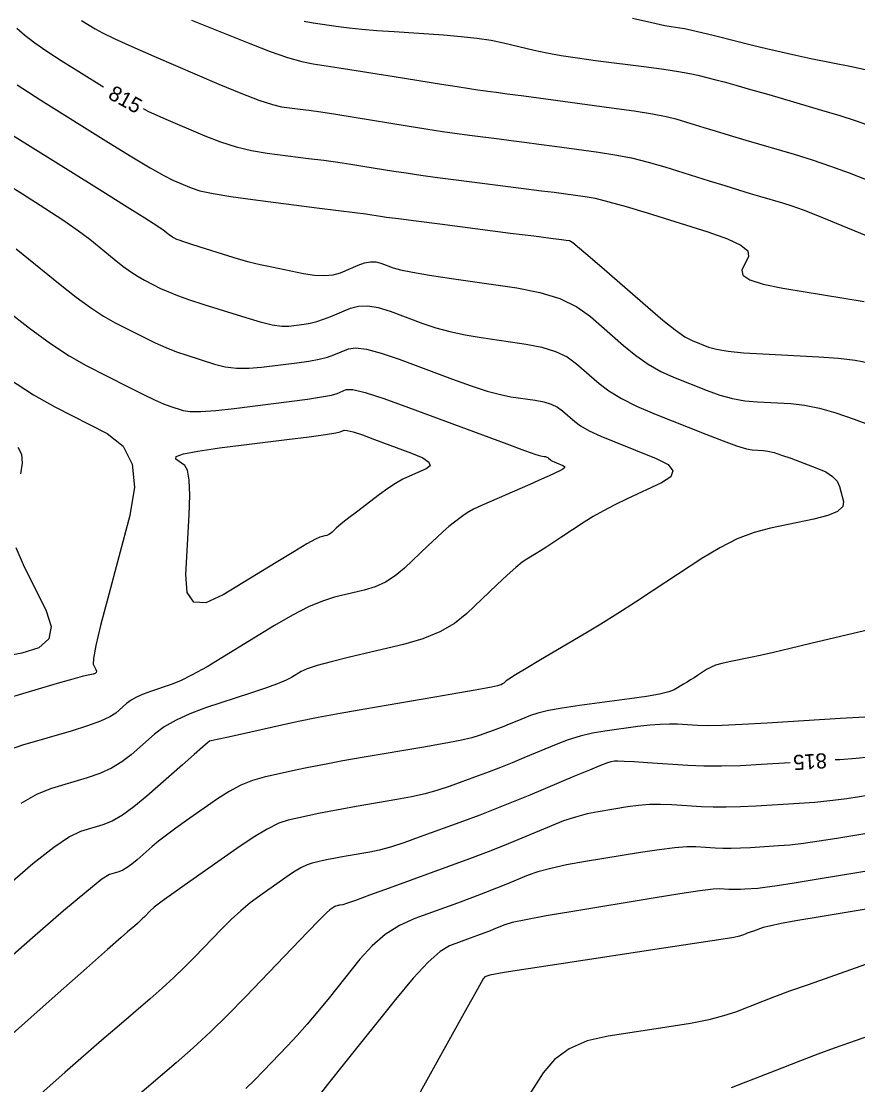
# Model space of a CAD drawing. Extents: x 2082232 to 2083549, y 592624 to 593832.
# Drawn here: x 2083228.06 to 2083266.84, y 593292.05 to 593341.35 of the extents above; entities that cross this region are included whole.
import ezdxf

# ---------------------------------------------------------------- set-up
doc = ezdxf.new("R2010")
doc.units = 0
doc.layers.add('DT_X_Contour_Major', color=7, linetype='Continuous')
doc.layers.add('DT_X_Contour_Minor', color=7, linetype='Continuous')

msp = doc.modelspace()

# ---------------------------------------------------------------- linework, layer by layer
at = {"layer": 'DT_X_Contour_Major'}
for points in [[(2083227.856, 593341.032), (2083228.224, 593340.71), (2083228.688, 593340.355), (2083229.249, 593339.965), (2083229.907, 593339.541), (2083231.792, 593338.366), (2083231.872, 593338.318)], [(2083233.708, 593337.301), (2083233.928, 593337.191), (2083234.648, 593336.864), (2083236.571, 593336.038), (2083237.293, 593335.756), (2083238.014, 593335.529), (2083238.735, 593335.356), (2083239.457, 593335.238), (2083241.381, 593334.997), (2083242.079, 593334.907), (2083242.731, 593334.818), (2083243.337, 593334.73), (2083243.896, 593334.642), (2083245.326, 593334.41), (2083245.909, 593334.32), (2083246.584, 593334.222), (2083247.352, 593334.117), (2083248.213, 593334.005), (2083250.632, 593333.696), (2083251.472, 593333.588), (2083252.181, 593333.497), (2083252.757, 593333.422), (2083253.2, 593333.364), (2083254.207, 593333.229), (2083254.669, 593333.144), (2083255.3, 593332.989), (2083256.102, 593332.764), (2083257.073, 593332.47), (2083259.888, 593331.591), (2083260.797, 593331.273), (2083261.415, 593330.977), (2083261.74, 593330.704), (2083261.773, 593330.453), (2083261.47, 593329.814), (2083261.504, 593329.582), (2083261.831, 593329.367), (2083262.452, 593329.168), (2083263.366, 593328.985), (2083266.197, 593328.518), (2083267.14, 593328.359)], [(2083227.369, 593327.958), (2083228.435, 593327.119), (2083229.406, 593326.413), (2083230.282, 593325.839), (2083231.063, 593325.399), (2083233.018, 593324.402), (2083233.688, 593324.065), (2083234.233, 593323.804), (2083234.653, 593323.618), (2083234.948, 593323.507), (2083235.566, 593323.311), (2083235.888, 593323.262), (2083236.39, 593323.261), (2083237.073, 593323.309), (2083237.935, 593323.404), (2083240.474, 593323.724), (2083241.327, 593323.837), (2083241.982, 593323.937), (2083242.439, 593324.023), (2083242.698, 593324.097), (2083243.124, 593324.276), (2083243.424, 593324.275), (2083244.005, 593324.137), (2083244.868, 593323.864), (2083246.012, 593323.453), (2083249.436, 593322.178), (2083250.568, 593321.759), (2083251.395, 593321.456), (2083251.917, 593321.271), (2083252.134, 593321.203), (2083252.306, 593321.178), (2083252.367, 593321.167), (2083252.419, 593321.15), (2083252.464, 593321.129), (2083252.5, 593321.103), (2083252.587, 593321.027), (2083252.629, 593320.996), (2083252.691, 593320.962), (2083252.771, 593320.924), (2083252.872, 593320.882), (2083253.164, 593320.765), (2083253.238, 593320.716), (2083253.238, 593320.656), (2083253.165, 593320.587), (2083253.019, 593320.507), (2083252.533, 593320.28), (2083252.311, 593320.178), (2083252.011, 593320.045), (2083251.633, 593319.879), (2083251.176, 593319.681), (2083249.853, 593319.11), (2083249.398, 593318.907), (2083249.025, 593318.726), (2083248.734, 593318.566), (2083248.526, 593318.429), (2083248.081, 593318.091), (2083247.883, 593317.931), (2083247.624, 593317.704), (2083247.303, 593317.411), (2083246.921, 593317.052), (2083245.82, 593316.004), (2083245.394, 593315.645), (2083244.942, 593315.354), (2083244.464, 593315.13), (2083243.96, 593314.974), (2083242.582, 593314.649), (2083242.021, 593314.475), (2083241.37, 593314.198), (2083240.631, 593313.818), (2083239.804, 593313.335), (2083237.478, 593311.91), (2083236.669, 593311.428), (2083235.988, 593311.049), (2083235.435, 593310.774), (2083235.009, 593310.603), (2083234.043, 593310.285), (2083233.703, 593310.16), (2083233.406, 593310.024), (2083233.152, 593309.876), (2083232.942, 593309.716), (2083232.441, 593309.275), (2083232.17, 593309.099), (2083231.735, 593308.903), (2083231.135, 593308.685), (2083230.37, 593308.447), (2083228.111, 593307.784), (2083227.286, 593307.492)], [(2083263.702, 593306.971), (2083262.381, 593306.888), (2083261.408, 593306.839), (2083260.514, 593306.817), (2083259.698, 593306.822), (2083258.96, 593306.855), (2083257.095, 593306.977), (2083256.475, 593307.016), (2083256.014, 593307.041), (2083255.712, 593307.052), (2083255.568, 593307.048), (2083255.397, 593307.02), (2083255.244, 593306.97), (2083254.912, 593306.842), (2083254.402, 593306.634), (2083253.714, 593306.348), (2083251.641, 593305.479), (2083250.865, 593305.159), (2083250.092, 593304.85), (2083249.321, 593304.553), (2083248.553, 593304.267), (2083246.508, 593303.52), (2083245.789, 593303.267), (2083245.169, 593303.068), (2083244.646, 593302.922), (2083244.22, 593302.831), (2083243.215, 593302.66), (2083242.86, 593302.598), (2083242.551, 593302.541), (2083242.286, 593302.489), (2083242.066, 593302.442), (2083241.539, 593302.324), (2083241.312, 593302.247), (2083241.025, 593302.105), (2083240.679, 593301.898), (2083240.274, 593301.625), (2083239.113, 593300.812), (2083238.675, 593300.485), (2083238.232, 593300.116), (2083237.782, 593299.704), (2083237.327, 593299.249), (2083236.107, 593297.978), (2083235.633, 593297.499), (2083235.13, 593297.015), (2083234.596, 593296.526), (2083234.031, 593296.032), (2083232.485, 593294.708), (2083231.899, 593294.205), (2083231.303, 593293.688), (2083230.697, 593293.157), (2083230.079, 593292.612), (2083228.419, 593291.14)], [(2083267.36, 593307.239), (2083266.766, 593307.18), (2083266.005, 593307.119), (2083265.798, 593307.105)], [(2083268.423, 593298.048), (2083265.539, 593297.04), (2083264.534, 593296.687), (2083263.681, 593296.381), (2083262.979, 593296.123), (2083262.43, 593295.913), (2083261.168, 593295.418), (2083260.622, 593295.236), (2083259.928, 593295.06), (2083259.088, 593294.891), (2083258.1, 593294.728), (2083255.271, 593294.303), (2083254.287, 593294.077), (2083253.457, 593293.716), (2083252.781, 593293.222), (2083252.259, 593292.593), (2083251.071, 593290.738)]]:
    msp.add_lwpolyline(points, dxfattribs=at)
at = {"layer": 'DT_X_Contour_Minor'}
for points in [[(2083256.388, 593341.503), (2083257.293, 593341.296), (2083257.895, 593341.164), (2083258.195, 593341.107), (2083258.592, 593341.056), (2083258.804, 593341.019), (2083259.143, 593340.945), (2083259.609, 593340.835), (2083260.202, 593340.688), (2083261.952, 593340.248), (2083262.613, 593340.085), (2083263.287, 593339.929), (2083263.972, 593339.777), (2083264.669, 593339.631), (2083266.542, 593339.249), (2083267.175, 593339.114)], [(2083230.852, 593341.389), (2083231.477, 593340.999), (2083231.823, 593340.811), (2083232.392, 593340.538), (2083233.186, 593340.18), (2083234.203, 593339.737), (2083237.215, 593338.444), (2083238.243, 593338.015), (2083239.071, 593337.696), (2083239.699, 593337.489), (2083240.125, 593337.393), (2083240.994, 593337.284), (2083241.394, 593337.229), (2083241.943, 593337.148), (2083242.642, 593337.039), (2083243.489, 593336.903), (2083245.947, 593336.504), (2083246.818, 593336.365), (2083247.589, 593336.247), (2083248.261, 593336.149), (2083248.832, 593336.073), (2083250.221, 593335.895), (2083250.772, 593335.824), (2083251.383, 593335.745), (2083252.054, 593335.656), (2083252.786, 593335.559), (2083254.818, 593335.287), (2083255.581, 593335.168), (2083256.347, 593335.014), (2083257.116, 593334.825), (2083257.888, 593334.601), (2083259.95, 593333.958), (2083260.676, 593333.732), (2083261.308, 593333.538), (2083261.847, 593333.374), (2083262.291, 593333.243), (2083263.349, 593332.932), (2083263.786, 593332.794), (2083264.304, 593332.609), (2083264.902, 593332.38), (2083265.58, 593332.106), (2083267.495, 593331.313)], [(2083235.949, 593341.409), (2083238.652, 593340.32), (2083239.596, 593339.955), (2083240.399, 593339.675), (2083241.061, 593339.481), (2083241.584, 593339.372), (2083242.789, 593339.196), (2083243.287, 593339.122), (2083243.879, 593339.031), (2083244.563, 593338.923), (2083245.339, 593338.798), (2083247.535, 593338.442), (2083248.272, 593338.323), (2083248.837, 593338.233), (2083249.23, 593338.172), (2083249.45, 593338.14), (2083249.81, 593338.094), (2083250.071, 593338.06), (2083250.585, 593337.992), (2083251.352, 593337.89), (2083252.372, 593337.754), (2083255.429, 593337.346), (2083256.474, 593337.198), (2083257.317, 593337.063), (2083257.958, 593336.94), (2083258.397, 593336.829), (2083259.297, 593336.548), (2083259.698, 593336.425), (2083260.223, 593336.267), (2083260.874, 593336.074), (2083261.65, 593335.845), (2083263.887, 593335.19), (2083264.729, 593334.931), (2083265.579, 593334.642), (2083266.436, 593334.326), (2083267.301, 593333.981)], [(2083241.17, 593341.353), (2083241.586, 593341.285), (2083242.761, 593341.114), (2083243.253, 593341.05), (2083243.849, 593340.989), (2083244.549, 593340.929), (2083245.352, 593340.871), (2083247.632, 593340.72), (2083248.447, 593340.654), (2083249.182, 593340.571), (2083249.838, 593340.47), (2083250.413, 593340.353), (2083251.841, 593340.015), (2083252.421, 593339.89), (2083253.087, 593339.769), (2083253.841, 593339.65), (2083254.682, 593339.536), (2083257.04, 593339.234), (2083257.853, 593339.125), (2083258.522, 593339.025), (2083259.048, 593338.933), (2083259.43, 593338.851), (2083260.259, 593338.643), (2083260.645, 593338.541), (2083261.182, 593338.391), (2083261.871, 593338.195), (2083262.711, 593337.95), (2083265.154, 593337.235), (2083266.003, 593336.98), (2083266.718, 593336.754), (2083267.298, 593336.555)], [(2083227.864, 593338.401), (2083228.963, 593337.694), (2083232.107, 593335.732), (2083233.178, 593335.072), (2083234.032, 593334.561), (2083234.67, 593334.201), (2083235.092, 593333.992), (2083235.928, 593333.633), (2083236.342, 593333.497), (2083236.957, 593333.361), (2083237.772, 593333.223), (2083238.789, 593333.084), (2083241.768, 593332.71), (2083242.764, 593332.585), (2083243.519, 593332.488), (2083244.032, 593332.42), (2083244.303, 593332.381), (2083244.706, 593332.316), (2083244.991, 593332.275), (2083245.546, 593332.201), (2083246.369, 593332.094), (2083247.462, 593331.954), (2083250.736, 593331.536), (2083251.817, 593331.398), (2083252.608, 593331.296), (2083253.106, 593331.232), (2083253.314, 593331.205), (2083253.478, 593331.181), (2083253.626, 593331.091), (2083253.946, 593330.838), (2083254.438, 593330.423), (2083255.103, 593329.846), (2083257.105, 593328.091), (2083257.797, 593327.501), (2083258.372, 593327.047), (2083258.829, 593326.73), (2083259.169, 593326.549), (2083259.918, 593326.25), (2083260.286, 593326.145), (2083260.828, 593326.057), (2083261.544, 593325.984), (2083262.433, 593325.927), (2083265.037, 593325.797), (2083265.946, 593325.734), (2083266.721, 593325.642), (2083267.363, 593325.521)], [(2083227.646, 593336.078), (2083231.553, 593333.64), (2083232.846, 593332.832), (2083233.791, 593332.237), (2083234.391, 593331.853), (2083234.644, 593331.682), (2083234.856, 593331.51), (2083234.932, 593331.45), (2083235.002, 593331.399), (2083235.065, 593331.358), (2083235.121, 593331.326), (2083235.26, 593331.255), (2083235.367, 593331.213), (2083235.58, 593331.139), (2083235.901, 593331.033), (2083236.33, 593330.897), (2083237.616, 593330.49), (2083238.106, 593330.343), (2083238.613, 593330.205), (2083239.136, 593330.078), (2083239.676, 593329.961), (2083241.138, 593329.662), (2083241.656, 593329.581), (2083242.114, 593329.559), (2083242.513, 593329.598), (2083242.851, 593329.697), (2083243.674, 593330.042), (2083243.971, 593330.146), (2083244.245, 593330.196), (2083244.496, 593330.194), (2083244.724, 593330.14), (2083245.302, 593329.925), (2083245.633, 593329.834), (2083246.195, 593329.721), (2083246.986, 593329.588), (2083248.007, 593329.433), (2083251.037, 593328.993), (2083252.103, 593328.785), (2083253.027, 593328.494), (2083253.811, 593328.119), (2083254.452, 593327.66), (2083255.975, 593326.325), (2083256.549, 593325.857), (2083257.125, 593325.456), (2083257.706, 593325.122), (2083258.291, 593324.854), (2083259.854, 593324.229), (2083260.44, 593324.02), (2083261.025, 593323.863), (2083261.608, 593323.757), (2083262.191, 593323.702), (2083263.742, 593323.625), (2083264.362, 593323.558), (2083265.058, 593323.415), (2083265.83, 593323.197), (2083266.679, 593322.903), (2083269.042, 593322.017)], [(2083225.092, 593335.235), (2083228.113, 593333.35), (2083229.158, 593332.688), (2083230.025, 593332.117), (2083230.716, 593331.636), (2083231.229, 593331.246), (2083232.36, 593330.326), (2083232.767, 593330.006), (2083233.137, 593329.737), (2083233.47, 593329.518), (2083233.768, 593329.351), (2083234.513, 593328.971), (2083234.848, 593328.817), (2083235.296, 593328.642), (2083235.856, 593328.444), (2083236.527, 593328.225), (2083238.469, 593327.612), (2083239.139, 593327.414), (2083239.695, 593327.283), (2083240.136, 593327.218), (2083240.463, 593327.219), (2083241.181, 593327.309), (2083241.459, 593327.357), (2083241.756, 593327.432), (2083242.072, 593327.535), (2083242.406, 593327.665), (2083243.322, 593328.049), (2083243.694, 593328.149), (2083244.123, 593328.159), (2083244.609, 593328.08), (2083245.153, 593327.911), (2083246.68, 593327.343), (2083247.278, 593327.142), (2083247.928, 593326.966), (2083248.63, 593326.816), (2083249.383, 593326.69), (2083251.46, 593326.388), (2083252.191, 593326.246), (2083252.825, 593326.046), (2083253.362, 593325.789), (2083253.802, 593325.474), (2083254.846, 593324.559), (2083255.3, 593324.214), (2083255.879, 593323.865), (2083256.583, 593323.514), (2083257.412, 593323.159), (2083259.79, 593322.209), (2083260.594, 593321.895), (2083261.221, 593321.669), (2083261.673, 593321.53), (2083261.948, 593321.477), (2083262.448, 593321.452), (2083262.668, 593321.422), (2083262.956, 593321.353), (2083263.311, 593321.243), (2083263.733, 593321.092), (2083264.947, 593320.638), (2083265.354, 593320.456), (2083265.664, 593320.253), (2083265.878, 593320.028), (2083265.995, 593319.781), (2083266.178, 593319.094), (2083266.144, 593318.849), (2083265.904, 593318.63), (2083265.459, 593318.437), (2083264.808, 593318.27), (2083262.798, 593317.859), (2083262.033, 593317.655), (2083261.246, 593317.35), (2083260.437, 593316.945), (2083259.606, 593316.439), (2083257.361, 593314.957), (2083256.529, 593314.414), (2083255.718, 593313.898), (2083254.928, 593313.408), (2083254.157, 593312.944), (2083252.131, 593311.744), (2083251.461, 593311.345), (2083250.971, 593311.049), (2083250.661, 593310.856), (2083250.531, 593310.767), (2083250.424, 593310.665), (2083250.376, 593310.629), (2083250.311, 593310.595), (2083250.231, 593310.566), (2083250.136, 593310.54), (2083249.858, 593310.474), (2083249.616, 593310.427), (2083249.096, 593310.334), (2083248.3, 593310.195), (2083247.226, 593310.012), (2083243.993, 593309.46), (2083242.843, 593309.259), (2083241.816, 593309.069), (2083240.912, 593308.891), (2083240.132, 593308.724), (2083238.215, 593308.293), (2083237.587, 593308.152), (2083237.137, 593308.051), (2083236.867, 593307.99), (2083236.776, 593307.97), (2083236.773, 593307.969), (2083236.694, 593307.9), (2083236.461, 593307.695), (2083236.072, 593307.354), (2083235.529, 593306.877), (2083233.873, 593305.421), (2083233.28, 593304.929), (2083232.745, 593304.545), (2083232.267, 593304.269), (2083231.846, 593304.1), (2083230.801, 593303.793), (2083230.295, 593303.549), (2083229.562, 593303.048), (2083228.601, 593302.29), (2083227.413, 593301.274)], [(2083227.814, 593330.809), (2083229.865, 593329.142), (2083230.601, 593328.562), (2083231.271, 593328.075), (2083231.876, 593327.679), (2083232.415, 593327.375), (2083233.765, 593326.686), (2083234.268, 593326.441), (2083234.765, 593326.223), (2083235.254, 593326.031), (2083235.738, 593325.866), (2083237.017, 593325.462), (2083237.514, 593325.338), (2083238.043, 593325.272), (2083238.604, 593325.263), (2083239.199, 593325.312), (2083240.827, 593325.516), (2083241.393, 593325.597), (2083241.869, 593325.684), (2083242.255, 593325.779), (2083242.552, 593325.881), (2083243.223, 593326.163), (2083243.559, 593326.212), (2083244.064, 593326.148), (2083244.739, 593325.972), (2083245.582, 593325.682), (2083248.058, 593324.761), (2083248.923, 593324.451), (2083249.662, 593324.211), (2083250.273, 593324.044), (2083250.758, 593323.947), (2083251.883, 593323.783), (2083252.279, 593323.706), (2083252.622, 593323.598), (2083252.913, 593323.459), (2083253.151, 593323.288), (2083253.716, 593322.793), (2083253.992, 593322.594), (2083254.393, 593322.37), (2083254.921, 593322.121), (2083255.575, 593321.847), (2083257.489, 593321.082), (2083258.042, 593320.797), (2083258.267, 593320.513), (2083258.165, 593320.232), (2083257.734, 593319.954), (2083256.147, 593319.213), (2083255.576, 593318.937), (2083255.053, 593318.663), (2083254.577, 593318.392), (2083254.149, 593318.124), (2083253.071, 593317.412), (2083252.697, 593317.166), (2083252.382, 593316.963), (2083252.127, 593316.801), (2083251.931, 593316.682), (2083251.49, 593316.42), (2083251.28, 593316.272), (2083250.98, 593316.024), (2083250.591, 593315.676), (2083250.112, 593315.228), (2083248.716, 593313.9), (2083248.14, 593313.436), (2083247.459, 593313.041), (2083246.674, 593312.715), (2083245.784, 593312.458), (2083243.27, 593311.864), (2083242.424, 593311.656), (2083241.77, 593311.478), (2083241.309, 593311.328), (2083241.04, 593311.208), (2083240.58, 593310.926), (2083240.332, 593310.802), (2083239.932, 593310.639), (2083239.381, 593310.44), (2083238.678, 593310.203), (2083236.602, 593309.52), (2083235.87, 593309.251), (2083235.232, 593308.958), (2083234.687, 593308.64), (2083234.236, 593308.297), (2083233.157, 593307.348), (2083232.725, 593307.014), (2083232.24, 593306.724), (2083231.701, 593306.477), (2083231.108, 593306.273), (2083229.456, 593305.788), (2083228.79, 593305.521), (2083228.033, 593305.082)], [(2083227.515, 593324.764), (2083228.63, 593324.029), (2083229.608, 593323.475), (2083232.033, 593322.238), (2083232.781, 593321.653), (2083233.205, 593320.825), (2083233.307, 593319.753), (2083233.086, 593318.439), (2083232.066, 593314.611), (2083231.737, 593313.343), (2083231.516, 593312.41), (2083231.401, 593311.814), (2083231.394, 593311.553), (2083231.517, 593311.305), (2083231.544, 593311.221), (2083231.531, 593311.155), (2083231.479, 593311.108), (2083231.387, 593311.078), (2083231.089, 593311.024), (2083230.874, 593310.971), (2083230.452, 593310.855), (2083229.825, 593310.676), (2083228.991, 593310.432), (2083226.491, 593309.699)], [(2083235.225, 593321.056), (2083235.234, 593321.17), (2083235.575, 593321.294), (2083236.247, 593321.427), (2083237.251, 593321.57), (2083240.369, 593321.962), (2083241.401, 593322.094), (2083242.157, 593322.197), (2083242.638, 593322.27), (2083242.844, 593322.313), (2083243.025, 593322.389), (2083243.164, 593322.384), (2083243.446, 593322.313), (2083243.872, 593322.174), (2083244.44, 593321.97), (2083246.146, 593321.335), (2083246.669, 593321.11), (2083246.958, 593320.914), (2083247.014, 593320.745), (2083246.836, 593320.604), (2083246.051, 593320.266), (2083245.744, 593320.117), (2083245.411, 593319.924), (2083245.051, 593319.687), (2083244.666, 593319.407), (2083243.602, 593318.6), (2083243.244, 593318.327), (2083242.968, 593318.112), (2083242.773, 593317.955), (2083242.659, 593317.857), (2083242.465, 593317.672), (2083242.39, 593317.609), (2083242.31, 593317.557), (2083242.226, 593317.518), (2083242.137, 593317.49), (2083241.894, 593317.433), (2083241.699, 593317.343), (2083241.296, 593317.118), (2083240.687, 593316.757), (2083239.869, 593316.261), (2083237.413, 593314.756), (2083236.615, 593314.392), (2083236.061, 593314.428), (2083235.751, 593314.865), (2083235.687, 593315.702), (2083235.84, 593318.468), (2083235.871, 593319.389), (2083235.849, 593320.079), (2083235.772, 593320.536), (2083235.643, 593320.762), (2083235.225, 593321.056)], [(2083227.903, 593321.601), (2083228.066, 593321.282), (2083228.105, 593320.87), (2083228.02, 593320.365)], [(2083227.805, 593316.949), (2083228.139, 593316.174), (2083229.212, 593314.021), (2083229.443, 593313.293), (2083229.331, 593312.722), (2083228.875, 593312.309), (2083228.077, 593312.053), (2083225.49, 593311.58)], [(2083267.42, 593313.157), (2083264.663, 593312.5), (2083263.712, 593312.275), (2083262.928, 593312.093), (2083262.311, 593311.954), (2083261.86, 593311.858), (2083260.881, 593311.658), (2083260.54, 593311.579), (2083260.251, 593311.493), (2083260.014, 593311.399), (2083259.83, 593311.299), (2083259.408, 593311.02), (2083259.25, 593310.917), (2083259.09, 593310.815), (2083258.928, 593310.716), (2083258.766, 593310.618), (2083258.331, 593310.361), (2083258.08, 593310.261), (2083257.651, 593310.157), (2083257.045, 593310.048), (2083256.261, 593309.934), (2083253.936, 593309.624), (2083253.139, 593309.508), (2083252.494, 593309.393), (2083252.001, 593309.279), (2083251.659, 593309.167), (2083250.948, 593308.869), (2083250.684, 593308.76), (2083250.427, 593308.658), (2083250.177, 593308.561), (2083249.933, 593308.47), (2083249.29, 593308.235), (2083248.949, 593308.136), (2083248.407, 593308.014), (2083247.666, 593307.87), (2083246.725, 593307.704), (2083243.949, 593307.23), (2083242.969, 593307.059), (2083242.114, 593306.902), (2083241.382, 593306.759), (2083240.775, 593306.63), (2083239.32, 593306.303), (2083238.776, 593306.149), (2083238.233, 593305.931), (2083237.694, 593305.65), (2083237.156, 593305.306), (2083235.726, 593304.303), (2083235.224, 593303.945), (2083234.791, 593303.625), (2083234.427, 593303.34), (2083234.131, 593303.093), (2083233.436, 593302.481), (2083233.187, 593302.275), (2083232.962, 593302.113), (2083232.761, 593301.997), (2083232.585, 593301.926), (2083232.146, 593301.797), (2083231.8, 593301.577), (2083231.09, 593301.014), (2083230.018, 593300.108), (2083228.583, 593298.859), (2083224.272, 593295.07)], [(2083267.162, 593309.097), (2083266.036, 593309.025), (2083262.638, 593308.814), (2083261.48, 593308.747), (2083260.554, 593308.706), (2083259.862, 593308.69), (2083259.402, 593308.7), (2083258.486, 593308.76), (2083258.114, 593308.771), (2083257.683, 593308.756), (2083257.195, 593308.716), (2083256.649, 593308.652), (2083255.115, 593308.447), (2083254.542, 593308.351), (2083253.974, 593308.215), (2083253.41, 593308.04), (2083252.851, 593307.826), (2083251.365, 593307.204), (2083250.814, 593306.976), (2083250.277, 593306.761), (2083249.753, 593306.559), (2083249.243, 593306.368), (2083247.899, 593305.877), (2083247.369, 593305.701), (2083246.788, 593305.541), (2083246.156, 593305.396), (2083245.473, 593305.267), (2083243.582, 593304.945), (2083242.915, 593304.829), (2083242.332, 593304.722), (2083241.834, 593304.624), (2083241.42, 593304.536), (2083240.43, 593304.314), (2083240.002, 593304.169), (2083239.463, 593303.901), (2083238.812, 593303.511), (2083238.049, 593302.999), (2083235.866, 593301.468), (2083235.137, 593300.953), (2083234.589, 593300.556), (2083234.22, 593300.276), (2083234.031, 593300.114), (2083233.766, 593299.839), (2083233.663, 593299.735), (2083233.554, 593299.63), (2083233.439, 593299.524), (2083233.316, 593299.417), (2083232.981, 593299.13), (2083232.686, 593298.872), (2083232.052, 593298.312), (2083231.079, 593297.451), (2083229.766, 593296.288), (2083225.815, 593292.786)], [(2083268.445, 593305.654), (2083266.827, 593305.383), (2083266.203, 593305.289), (2083265.544, 593305.208), (2083264.849, 593305.141), (2083264.118, 593305.087), (2083262.124, 593304.963), (2083261.404, 593304.927), (2083260.743, 593304.91), (2083260.139, 593304.914), (2083259.593, 593304.938), (2083258.214, 593305.029), (2083257.698, 593305.048), (2083257.184, 593305.038), (2083256.673, 593304.999), (2083256.164, 593304.93), (2083254.81, 593304.708), (2083254.293, 593304.604), (2083253.758, 593304.461), (2083253.204, 593304.278), (2083252.633, 593304.054), (2083251.084, 593303.405), (2083250.447, 593303.145), (2083249.698, 593302.852), (2083248.836, 593302.525), (2083247.863, 593302.166), (2083245.116, 593301.163), (2083244.21, 593300.833), (2083243.549, 593300.595), (2083243.135, 593300.449), (2083242.967, 593300.395), (2083242.848, 593300.375), (2083242.806, 593300.367), (2083242.769, 593300.361), (2083242.738, 593300.354), (2083242.711, 593300.349), (2083242.649, 593300.335), (2083242.622, 593300.326), (2083242.588, 593300.309), (2083242.547, 593300.284), (2083242.499, 593300.252), (2083242.361, 593300.155), (2083242.213, 593300.017), (2083241.875, 593299.676), (2083241.345, 593299.131), (2083240.624, 593298.383), (2083238.447, 593296.117), (2083237.634, 593295.289), (2083236.828, 593294.504), (2083236.028, 593293.763), (2083235.234, 593293.065), (2083233.128, 593291.262)], [(2083268.185, 593303.857), (2083265.867, 593303.469), (2083265.046, 593303.339), (2083264.321, 593303.236), (2083263.692, 593303.163), (2083263.159, 593303.119), (2083261.866, 593303.038), (2083261.4, 593303.014), (2083260.972, 593303.004), (2083260.58, 593303.006), (2083260.227, 593303.022), (2083259.333, 593303.081), (2083258.92, 593303.08), (2083258.354, 593303.036), (2083257.634, 593302.946), (2083256.76, 593302.812), (2083254.223, 593302.395), (2083253.343, 593302.238), (2083252.604, 593302.08), (2083252.007, 593301.921), (2083251.552, 593301.761), (2083250.527, 593301.331), (2083250.098, 593301.156), (2083249.581, 593300.954), (2083248.975, 593300.725), (2083248.281, 593300.469), (2083246.311, 593299.75), (2083245.598, 593299.43), (2083244.935, 593299.01), (2083244.322, 593298.489), (2083243.759, 593297.868), (2083242.326, 593296.08), (2083241.803, 593295.438), (2083241.309, 593294.854), (2083240.843, 593294.328), (2083240.407, 593293.859), (2083239.282, 593292.688), (2083238.868, 593292.266), (2083238.47, 593291.877)], [(2083267.925, 593302.06), (2083264.907, 593301.556), (2083263.889, 593301.388), (2083263.098, 593301.265), (2083262.535, 593301.185), (2083262.2, 593301.15), (2083261.609, 593301.113), (2083261.396, 593301.102), (2083261.201, 593301.097), (2083261.022, 593301.098), (2083260.86, 593301.105), (2083260.452, 593301.132), (2083260.143, 593301.112), (2083259.524, 593301.033), (2083258.595, 593300.893), (2083257.356, 593300.694), (2083253.636, 593300.083), (2083252.392, 593299.873), (2083251.45, 593299.7), (2083250.809, 593299.565), (2083250.471, 593299.467), (2083249.969, 593299.257), (2083249.76, 593299.172), (2083249.507, 593299.073), (2083249.211, 593298.961), (2083248.872, 593298.836), (2083247.909, 593298.484), (2083247.482, 593298.23), (2083246.924, 593297.733), (2083246.234, 593296.992), (2083245.413, 593296.006), (2083243.048, 593293.055), (2083242.259, 593292.064), (2083241.667, 593291.304)], [(2083268.157, 593300.345), (2083265.094, 593299.833), (2083264.068, 593299.658), (2083263.286, 593299.516), (2083262.749, 593299.407), (2083262.457, 593299.331), (2083262.004, 593299.172), (2083261.847, 593299.117), (2083261.717, 593299.071), (2083261.613, 593299.033), (2083261.535, 593299.003), (2083261.362, 593298.935), (2083261.087, 593298.88), (2083260.392, 593298.766), (2083259.277, 593298.593), (2083257.741, 593298.36), (2083253.084, 593297.661), (2083251.553, 593297.426), (2083250.453, 593297.248), (2083249.782, 593297.125), (2083249.542, 593297.058), (2083249.476, 593296.955), (2083249.377, 593296.782), (2083249.131, 593296.342), (2083248.737, 593295.635), (2083248.196, 593294.661), (2083246.557, 593291.707)], [(2083268.264, 593294.625), (2083266.449, 593293.991), (2083265.744, 593293.74), (2083264.988, 593293.462), (2083264.182, 593293.156), (2083263.325, 593292.824), (2083260.975, 593291.901)]]:
    msp.add_lwpolyline(points, dxfattribs=at)

# ---------------------------------------------------------------- texts
at = {"layer": 'DT_X_Contour_Major'}
for rotation, p in [(331.0275, (2083232.033, 593337.801)), (183.6601, (2083265.385, 593307.427))]:
    msp.add_text('815', height=0.7, rotation=rotation, dxfattribs=at).set_placement(p)

doc.saveas('drawing.dxf')
